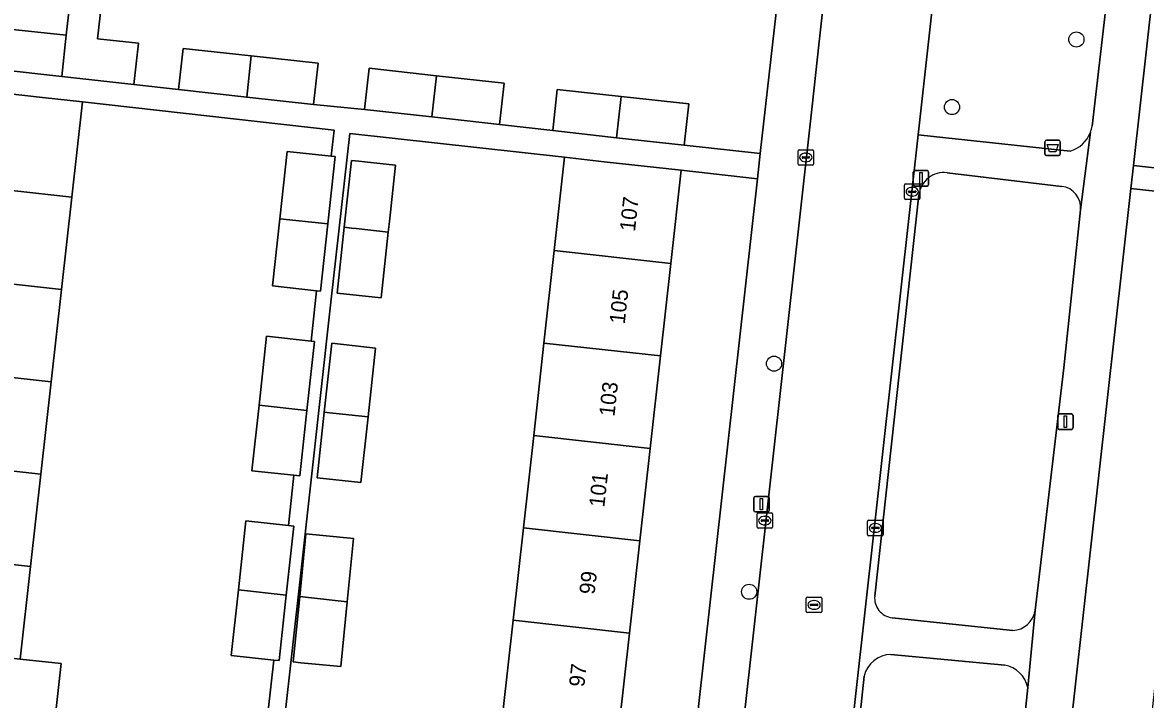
# Model space of a CAD drawing. Extents: x 161928 to 163071, y 386474 to 387428.
# Drawn here: x 162373.1 to 162445.6, y 387315.7 to 387359.4 of the extents above; entities that cross this region are included whole.
import ezdxf

# ---------------------------------------------------------------- set-up
doc = ezdxf.new("R2010")
doc.units = 0
for name, color, linetype in [('IMGEO_Afvalbak', 7, 'Continuous'), ('IMGEO_Boom', 7, 'Continuous'), ('IMGEO_Erf', 7, 'Continuous'), ('IMGEO_Groenvoorziening', 7, 'Continuous'), ('IMGEO_Kolk', 7, 'Continuous'), ('IMGEO_Lichtmast', 7, 'Continuous'), ('IMGEO_Pand', 7, 'Continuous'), ('IMGEO_Pand_nummerreeks', 7, 'Continuous'), ('IMGEO_Rijbaan_lokaal_open', 7, 'Continuous'), ('IMGEO_Rioolput', 7, 'Continuous'), ('IMGEO_Voetpad_open', 7, 'Continuous')]:
    doc.layers.add(name, color=color, linetype=linetype)

msp = doc.modelspace()

# ---------------------------------------------------------------- linework, layer by layer
at = {"layer": 'IMGEO_Afvalbak'}
for p, q in [((162439.252, 387351.775), (162440.042, 387351.775)), ((162440.042, 387351.775), (162439.252, 387351.775)), ((162439.152, 387350.875), (162439.152, 387351.675)), ((162439.152, 387351.675), (162439.152, 387350.875)), ((162440.142, 387351.675), (162440.142, 387350.875)), ((162440.142, 387350.875), (162440.142, 387351.675)), ((162440.042, 387350.775), (162439.252, 387350.775)), ((162439.252, 387350.775), (162440.042, 387350.775))]:
    msp.add_line(p, q, dxfattribs=at)
msp.add_lwpolyline([(162439.295, 387351.489), (162439.999, 387351.489), (162439.85, 387351.019), (162439.444, 387351.019), (162439.295, 387351.489)], dxfattribs=at)
for centre, start, end in [((162439.252, 387351.675), 90, 180), ((162439.252, 387351.675), 90, 180), ((162440.042, 387351.675), 0, 90), ((162440.042, 387351.675), 360, 90), ((162439.252, 387350.875), 180, 270), ((162439.252, 387350.875), 180, 270), ((162440.042, 387350.875), 270, 0), ((162440.042, 387350.875), 270, 0)]:
    msp.add_arc(centre, 0.1, start, end, dxfattribs=at)
at = {"layer": 'IMGEO_Boom'}
for centre in [(162441.184, 387358.274), (162433.152, 387353.91), (162421.664, 387337.346), (162420.056, 387322.623)]:
    msp.add_circle(centre, 0.489, dxfattribs=at)
at = {"layer": 'IMGEO_Erf'}
for points in [[(162446.978, 387369.036), (162444.869, 387350.138), (162449.887, 387349.578)], [(162371.906, 387358.992), (162375.977, 387358.543), (162376.331, 387361.76)], [(162378.354, 387361.538), (162378, 387358.32), (162380.629, 387358.031), (162380.336, 387355.375), (162383.218, 387355.046), (162383.511, 387357.702), (162387.919, 387357.216), (162392.234, 387356.741), (162391.941, 387354.085), (162395.225, 387353.755), (162395.518, 387356.411), (162399.866, 387355.932), (162404.241, 387355.45), (162403.948, 387352.794), (162407.376, 387352.388), (162407.67, 387355.054), (162411.786, 387354.6), (162416.155, 387354.119), (162415.861, 387351.453), (162420.774, 387350.904), (162421.792, 387360.019)], [(162389.017, 387314.966), (162389.37, 387318.212), (162386.623, 387318.511), (162387.083, 387322.741), (162387.567, 387327.195), (162390.315, 387326.896), (162390.668, 387330.141), (162387.958, 387330.436), (162388.418, 387334.667), (162388.902, 387339.12), (162391.774, 387338.807), (162392.127, 387342.054), (162389.293, 387342.362), (162389.765, 387346.704), (162390.237, 387351.046), (162393.072, 387350.738), (162393.261, 387352.427), (162377.019, 387354.244), (162376.331, 387348.094), (162375.663, 387342.131), (162374.996, 387336.168), (162374.328, 387330.205), (162373.661, 387324.243), (162372.994, 387318.28), (162375.645, 387317.984), (162374.978, 387312.02)], [(162404.161, 387314.827), (162404.824, 387320.79), (162405.487, 387326.753), (162406.149, 387332.716), (162406.812, 387338.679), (162407.475, 387344.644), (162408.145, 387350.67), (162394.27, 387352.213), (162393.058, 387341.306), (162391.092, 387323.622), (162389.527, 387309.548)]]:
    msp.add_lwpolyline(points, dxfattribs=at)
for points in [[(162396.832, 387346.519), (162396.757, 387345.836), (162396.296, 387341.6), (162393.461, 387341.908), (162393.922, 387346.152), (162394.391, 387350.47), (162394.861, 387350.419), (162395.228, 387350.379), (162397.228, 387350.162)], [(162420.593, 387349.283), (162415.667, 387349.832), (162414.996, 387343.807), (162414.332, 387337.843), (162413.667, 387331.88), (162413.003, 387325.917), (162412.339, 387319.954), (162411.675, 387313.991), (162411.011, 387308.028), (162410.347, 387302.064), (162409.683, 387296.101), (162409.018, 387290.138), (162408.354, 387284.175), (162407.69, 387278.212), (162407.026, 387272.248), (162406.355, 387266.225), (162411.039, 387265.663), (162414.51, 387294.816)], [(162447.094, 387324.075), (162447.758, 387330.038), (162448.422, 387336.001), (162449.086, 387341.964), (162449.768, 387348.085), (162444.703, 387348.65), (162438.014, 387288.707), (162443.092, 387288.14), (162443.773, 387294.259), (162444.438, 387300.222), (162445.102, 387306.185), (162445.766, 387312.148), (162446.43, 387318.112)], [(162392.164, 387329.974), (162392.626, 387334.22), (162393.108, 387338.662), (162395.943, 387338.354), (162395.459, 387333.904), (162394.998, 387329.666)], [(162390.629, 387318.089), (162391.042, 387322.315), (162391.438, 387326.364), (162394.506, 387326.064), (162394.105, 387321.974), (162393.696, 387317.789), (162391.118, 387318.041)]]:
    msp.add_lwpolyline(points, close=True, dxfattribs=at)
at = {"layer": 'IMGEO_Groenvoorziening'}
for points in [[(162442.421, 387372.196), (162433.265, 387373.188), (162432.774, 387368.89), (162432.465, 387365.571), (162432.155, 387362.788), (162430.965, 387352.126), (162432.748, 387351.933), (162440.775, 387351.064)], [(162442.197, 387352.685), (162443.986, 387368.123)], [(162440.231, 387348.792), (162432.833, 387349.675)], [(162431.019, 387348.235), (162428.167, 387322.347)], [(162440.38, 387337.08), (162441.445, 387347.269)], [(162438.514, 387321.415), (162440.38, 387337.08)], [(162429.294, 387320.946), (162437.073, 387320.122)], [(162436.561, 387317.886), (162429.209, 387318.579)], [(162427.478, 387317.177), (162424.788, 387291.844)], [(162435.383, 387290.963), (162438.038, 387316.441)]]:
    msp.add_lwpolyline(points, dxfattribs=at)
for centre, radius, start, end in [((162440.231, 387353.002), 1.991, 338.82667, 350.832), ((162440.192, 387353.008), 2.03, 286.68656, 339.0612), ((162432.64, 387348.056), 1.631, 83.19822, 173.68869), ((162440.068, 387347.417), 1.385, 353.87012, 83.24735), ((162429.43, 387322.209), 1.271, 173.77879, 263.84937), ((162436.993, 387321.661), 1.541, 272.97241, 350.83044), ((162429.274, 387316.729), 1.851, 92.01013, 166.00042), ((162436.233, 387316.074), 1.842, 11.50091, 79.75397)]:
    msp.add_arc(centre, radius, start, end, dxfattribs=at)
at = {"layer": 'IMGEO_Kolk'}
for p, q in [((162423.216, 387350.232), (162423.216, 387351.084)), ((162423.291, 387351.158), (162424.143, 387351.158)), ((162424.217, 387351.084), (162424.217, 387350.232)), ((162423.475, 387350.652), (162423.475, 387350.664)), ((162423.913, 387350.615), (162423.515, 387350.615)), ((162423.518, 387350.701), (162423.916, 387350.701)), ((162423.727, 387350.378), (162423.702, 387350.378)), ((162423.704, 387350.938), (162423.729, 387350.938)), ((162423.959, 387350.664), (162423.959, 387350.652)), ((162424.143, 387350.158), (162423.291, 387350.158)), ((162430.086, 387348.021), (162430.086, 387348.873)), ((162430.161, 387348.947), (162431.013, 387348.947)), ((162431.087, 387348.873), (162431.087, 387348.021)), ((162430.345, 387348.441), (162430.345, 387348.453)), ((162430.783, 387348.404), (162430.385, 387348.404)), ((162430.388, 387348.49), (162430.786, 387348.49)), ((162430.597, 387348.167), (162430.572, 387348.167)), ((162430.574, 387348.727), (162430.599, 387348.727)), ((162430.829, 387348.453), (162430.829, 387348.441)), ((162431.013, 387347.947), (162430.161, 387347.947)), ((162420.571, 387326.793), (162420.571, 387327.645)), ((162420.646, 387327.719), (162421.498, 387327.719)), ((162420.83, 387327.213), (162420.83, 387327.225)), ((162421.268, 387327.176), (162420.87, 387327.176)), ((162420.873, 387327.262), (162421.271, 387327.262)), ((162421.059, 387327.499), (162421.084, 387327.499)), ((162421.314, 387327.225), (162421.314, 387327.213)), ((162421.572, 387327.645), (162421.572, 387326.793)), ((162427.707, 387326.313), (162427.707, 387327.165)), ((162427.782, 387327.239), (162428.634, 387327.239)), ((162428.708, 387327.165), (162428.708, 387326.313)), ((162421.498, 387326.719), (162420.646, 387326.719)), ((162421.082, 387326.939), (162421.057, 387326.939)), ((162427.966, 387326.733), (162427.966, 387326.745)), ((162428.404, 387326.696), (162428.006, 387326.696)), ((162428.009, 387326.782), (162428.407, 387326.782)), ((162428.218, 387326.459), (162428.193, 387326.459)), ((162428.195, 387327.019), (162428.22, 387327.019)), ((162428.45, 387326.745), (162428.45, 387326.733)), ((162428.634, 387326.239), (162427.782, 387326.239))]:
    msp.add_line(p, q, dxfattribs=at)
for points in [[(162423.216, 387350.232), (162423.216, 387351.084)], [(162423.291, 387351.158), (162424.143, 387351.158)], [(162424.217, 387351.084), (162424.217, 387350.232)], [(162424.143, 387350.158), (162423.291, 387350.158)], [(162430.086, 387348.021), (162430.086, 387348.873)], [(162430.161, 387348.947), (162431.013, 387348.947)], [(162431.087, 387348.873), (162431.087, 387348.021)], [(162431.013, 387347.947), (162430.161, 387347.947)], [(162420.571, 387326.793), (162420.571, 387327.645)], [(162420.646, 387327.719), (162421.498, 387327.719)], [(162421.572, 387327.645), (162421.572, 387326.793)], [(162427.707, 387326.313), (162427.707, 387327.165)], [(162427.782, 387327.239), (162428.634, 387327.239)], [(162428.708, 387327.165), (162428.708, 387326.313)], [(162421.498, 387326.719), (162420.646, 387326.719)], [(162428.634, 387326.239), (162427.782, 387326.239)]]:
    msp.add_lwpolyline(points, dxfattribs=at)
for centre, radius, start, end in [((162423.293, 387351.082), 0.0765, 91.55205, 178.44795), ((162423.293, 387351.082), 0.0765, 91.55205, 178.44795), ((162424.141, 387351.082), 0.0765, 1.55205, 88.44795), ((162424.141, 387351.082), 0.0765, 1.55205, 88.44795), ((162423.515, 387350.661), 0.0403, 85.87752, 175.75265), ((162423.512, 387350.651), 0.0366, 178.93798, 274.71019), ((162423.916, 387350.658), 0.043, 264.86636, 352.45326), ((162423.92, 387350.663), 0.0386, 1.73085, 96.63898), ((162423.293, 387350.234), 0.0765, 181.55205, 268.44795), ((162423.293, 387350.234), 0.0765, 181.55205, 268.44795), ((162424.141, 387350.234), 0.0765, 271.55205, 358.44795), ((162424.141, 387350.234), 0.0765, 271.55205, 358.44795), ((162430.163, 387348.871), 0.0765, 91.55205, 178.44795), ((162430.163, 387348.871), 0.0765, 91.55205, 178.44795), ((162431.011, 387348.871), 0.0765, 1.55205, 88.44795), ((162431.011, 387348.871), 0.0765, 1.55205, 88.44795), ((162430.385, 387348.45), 0.0403, 85.87752, 175.75265), ((162430.382, 387348.44), 0.0366, 178.93798, 274.71019), ((162430.786, 387348.447), 0.043, 264.86636, 352.45326), ((162430.79, 387348.452), 0.0386, 1.73085, 96.63898), ((162430.163, 387348.023), 0.0765, 181.55205, 268.44795), ((162430.163, 387348.023), 0.0765, 181.55205, 268.44795), ((162431.011, 387348.023), 0.0765, 271.55205, 358.44795), ((162431.011, 387348.023), 0.0765, 271.55205, 358.44795), ((162420.648, 387327.643), 0.0765, 91.55205, 178.44795), ((162420.648, 387327.643), 0.0765, 91.55205, 178.44795), ((162420.87, 387327.222), 0.0403, 85.87752, 175.75265), ((162420.867, 387327.212), 0.0366, 178.93798, 274.71019), ((162421.271, 387327.219), 0.043, 264.86636, 352.45326), ((162421.275, 387327.224), 0.0386, 1.73085, 96.63898), ((162421.496, 387327.643), 0.0765, 1.55205, 88.44795), ((162421.496, 387327.643), 0.0765, 1.55205, 88.44795), ((162427.784, 387327.163), 0.0765, 91.55205, 178.44795), ((162427.784, 387327.163), 0.0765, 91.55205, 178.44795), ((162428.632, 387327.163), 0.0765, 1.55205, 88.44795), ((162428.632, 387327.163), 0.0765, 1.55205, 88.44795), ((162420.648, 387326.795), 0.0765, 181.55205, 268.44795), ((162420.648, 387326.795), 0.0765, 181.55205, 268.44795), ((162421.496, 387326.795), 0.0765, 271.55205, 358.44795), ((162421.496, 387326.795), 0.0765, 271.55205, 358.44795), ((162428.006, 387326.742), 0.0403, 85.87752, 175.75265), ((162428.003, 387326.732), 0.0366, 178.93798, 274.71019), ((162428.407, 387326.739), 0.043, 264.86636, 352.45326), ((162428.411, 387326.744), 0.0386, 1.73085, 96.63898), ((162427.784, 387326.315), 0.0765, 181.55205, 268.44795), ((162427.784, 387326.315), 0.0765, 181.55205, 268.44795), ((162428.632, 387326.315), 0.0765, 271.55205, 358.44795), ((162428.632, 387326.315), 0.0765, 271.55205, 358.44795)]:
    msp.add_arc(centre, radius, start, end, dxfattribs=at)
for centre, major_axis, ratio, start_param, end_param in [((162423.703, 387350.658), (-0.387, 0.002), 0.722429, 4.712389, 7.853982), ((162423.728, 387350.658), (-0.39, 0.002), 0.717154, 1.570796, 4.712389), ((162430.573, 387348.447), (-0.387, 0.002), 0.722429, 4.712389, 7.853982), ((162430.598, 387348.447), (-0.39, 0.002), 0.717154, 1.570796, 4.712389), ((162421.058, 387327.219), (-0.387, 0.002), 0.722429, 4.712389, 7.853982), ((162421.083, 387327.219), (-0.39, 0.002), 0.717154, 1.570796, 4.712389), ((162428.194, 387326.739), (-0.387, 0.002), 0.722429, 4.712389, 7.853982), ((162428.219, 387326.739), (-0.39, 0.002), 0.717154, 1.570796, 4.712389)]:
    msp.add_ellipse(centre, major_axis=major_axis, ratio=ratio, start_param=start_param, end_param=end_param, dxfattribs=at)
at = {"layer": 'IMGEO_Lichtmast'}
for p, q in [((162430.656, 387348.908), (162430.656, 387349.708)), ((162430.656, 387349.708), (162430.656, 387348.908)), ((162430.756, 387349.808), (162431.546, 387349.808)), ((162431.546, 387349.808), (162430.756, 387349.808)), ((162431.646, 387349.708), (162431.646, 387348.908)), ((162431.646, 387348.908), (162431.646, 387349.708)), ((162431.546, 387348.808), (162430.756, 387348.808)), ((162430.756, 387348.808), (162431.546, 387348.808)), ((162439.977, 387333.202), (162439.977, 387334.002)), ((162439.977, 387334.002), (162439.977, 387333.202)), ((162440.077, 387334.102), (162440.867, 387334.102)), ((162440.867, 387334.102), (162440.077, 387334.102)), ((162440.967, 387334.002), (162440.967, 387333.202)), ((162440.967, 387333.202), (162440.967, 387334.002)), ((162440.867, 387333.102), (162440.077, 387333.102)), ((162440.077, 387333.102), (162440.867, 387333.102)), ((162420.358, 387327.878), (162420.358, 387328.678)), ((162420.358, 387328.678), (162420.358, 387327.878)), ((162420.458, 387328.778), (162421.248, 387328.778)), ((162421.248, 387328.778), (162420.458, 387328.778)), ((162421.348, 387328.678), (162421.348, 387327.878)), ((162421.348, 387327.878), (162421.348, 387328.678)), ((162421.248, 387327.778), (162420.458, 387327.778)), ((162420.458, 387327.778), (162421.248, 387327.778))]:
    msp.add_line(p, q, dxfattribs=at)
for points in [[(162431.076, 387349.683), (162431.226, 387349.683), (162431.226, 387348.933), (162431.076, 387348.933), (162431.076, 387349.683)], [(162440.397, 387333.977), (162440.547, 387333.977), (162440.547, 387333.227), (162440.397, 387333.227), (162440.397, 387333.977)], [(162420.778, 387328.653), (162420.928, 387328.653), (162420.928, 387327.903), (162420.778, 387327.903), (162420.778, 387328.653)]]:
    msp.add_lwpolyline(points, dxfattribs=at)
for centre, start, end in [((162430.756, 387349.708), 90, 180), ((162430.756, 387349.708), 90, 180), ((162431.546, 387349.708), 0, 90), ((162431.546, 387349.708), 360, 90), ((162430.756, 387348.908), 180, 270), ((162430.756, 387348.908), 180, 270), ((162431.546, 387348.908), 270, 0), ((162431.546, 387348.908), 270, 0), ((162440.077, 387334.002), 90, 180), ((162440.077, 387334.002), 90, 180), ((162440.867, 387334.002), 0, 90), ((162440.867, 387334.002), 360, 90), ((162440.077, 387333.202), 180, 270), ((162440.077, 387333.202), 180, 270), ((162440.867, 387333.202), 270, 0), ((162440.867, 387333.202), 270, 0), ((162420.458, 387328.678), 90, 180), ((162420.458, 387328.678), 90, 180), ((162421.248, 387328.678), 0, 90), ((162421.248, 387328.678), 360, 90), ((162420.458, 387327.878), 180, 270), ((162420.458, 387327.878), 180, 270), ((162421.248, 387327.878), 270, 0), ((162421.248, 387327.878), 270, 0)]:
    msp.add_arc(centre, 0.1, start, end, dxfattribs=at)
at = {"layer": 'IMGEO_Pand'}
for points in [[(162380.629, 387358.031), (162378, 387358.32), (162378.354, 387361.538), (162376.331, 387361.76), (162375.977, 387358.543), (162375.685, 387355.887), (162380.336, 387355.375)], [(162375.977, 387358.543), (162371.906, 387358.992), (162371.613, 387356.336), (162375.685, 387355.887)], [(162387.919, 387357.216), (162383.511, 387357.702), (162383.218, 387355.046), (162387.627, 387354.56)], [(162387.627, 387354.56), (162391.941, 387354.085), (162392.234, 387356.741), (162387.919, 387357.216)], [(162399.866, 387355.932), (162395.518, 387356.411), (162395.225, 387353.755), (162399.573, 387353.276)], [(162399.573, 387353.276), (162403.948, 387352.794), (162404.241, 387355.45), (162399.866, 387355.932)], [(162376.331, 387348.094), (162377.019, 387354.244), (162374.435, 387354.533), (162369.466, 387355.09), (162368.777, 387348.939)], [(162411.786, 387354.6), (162407.67, 387355.054), (162407.376, 387352.388), (162411.493, 387351.934)], [(162411.493, 387351.934), (162415.861, 387351.453), (162416.155, 387354.119), (162411.786, 387354.6)], [(162393.325, 387350.71), (162393.072, 387350.738), (162390.237, 387351.046), (162389.765, 387346.704), (162392.852, 387346.368)], [(162393.922, 387346.152), (162394.391, 387346.1), (162394.682, 387346.068), (162396.757, 387345.836), (162396.832, 387346.519), (162397.228, 387350.162), (162395.228, 387350.379), (162394.861, 387350.419), (162394.391, 387350.47)], [(162414.996, 387343.807), (162415.667, 387349.832), (162410.698, 387350.386), (162408.145, 387350.67), (162407.475, 387344.644)], [(162368.777, 387348.939), (162368.11, 387342.976), (162375.663, 387342.131), (162376.331, 387348.094)], [(162392.852, 387346.368), (162389.765, 387346.704), (162389.293, 387342.362), (162392.127, 387342.054), (162392.38, 387342.026)], [(162396.757, 387345.836), (162394.682, 387346.068), (162394.391, 387346.1), (162393.922, 387346.152), (162393.461, 387341.908), (162396.296, 387341.6)], [(162414.332, 387337.843), (162414.996, 387343.807), (162407.475, 387344.644), (162406.812, 387338.679)], [(162374.996, 387336.168), (162375.663, 387342.131), (162368.11, 387342.976), (162367.442, 387337.013)], [(162391.99, 387338.784), (162391.774, 387338.807), (162388.902, 387339.12), (162388.418, 387334.667), (162391.504, 387334.321)], [(162392.626, 387334.22), (162393.172, 387334.159), (162395.459, 387333.904), (162395.943, 387338.354), (162393.108, 387338.662)], [(162413.667, 387331.88), (162414.332, 387337.843), (162406.812, 387338.679), (162406.149, 387332.716)], [(162374.328, 387330.205), (162374.996, 387336.168), (162367.442, 387337.013), (162366.775, 387331.05)], [(162391.504, 387334.321), (162388.418, 387334.667), (162387.958, 387330.436), (162390.668, 387330.141), (162391.045, 387330.1)], [(162395.459, 387333.904), (162393.172, 387334.159), (162392.626, 387334.22), (162392.164, 387329.974), (162394.998, 387329.666)], [(162406.149, 387332.716), (162405.487, 387326.753), (162413.003, 387325.917), (162413.667, 387331.88)], [(162373.661, 387324.243), (162374.328, 387330.205), (162366.775, 387331.05), (162366.108, 387325.088)], [(162390.655, 387326.859), (162390.315, 387326.896), (162387.567, 387327.195), (162387.083, 387322.741), (162390.169, 387322.396)], [(162391.042, 387322.315), (162391.618, 387322.251), (162394.105, 387321.974), (162394.506, 387326.064), (162391.438, 387326.364)], [(162405.487, 387326.753), (162404.824, 387320.79), (162412.339, 387319.954), (162413.003, 387325.917)], [(162366.108, 387325.088), (162365.44, 387319.125), (162372.994, 387318.28), (162373.661, 387324.243)], [(162390.169, 387322.396), (162387.083, 387322.741), (162386.623, 387318.511), (162389.37, 387318.212), (162389.71, 387318.175)], [(162394.105, 387321.974), (162391.618, 387322.251), (162391.042, 387322.315), (162390.629, 387318.089), (162391.118, 387318.041), (162393.696, 387317.789)], [(162411.675, 387313.991), (162412.339, 387319.954), (162404.824, 387320.79), (162404.161, 387314.827)], [(162375.645, 387317.984), (162372.994, 387318.28), (162365.44, 387319.125), (162364.773, 387313.162), (162372.326, 387312.317), (162374.978, 387312.02)]]:
    msp.add_lwpolyline(points, close=True, dxfattribs=at)
at = {"layer": 'IMGEO_Rijbaan_lokaal_open'}
msp.add_lwpolyline([(162430.965, 387352.126), (162432.155, 387362.788), (162425.187, 387363.574), (162424.558, 387357.921), (162424.14, 387354.164), (162417.735, 387296.608), (162424.677, 387295.81)], close=True, dxfattribs=at)
at = {"layer": 'IMGEO_Rioolput'}
for p, q in [((162423.747, 387321.348), (162423.747, 387322.2)), ((162423.822, 387322.274), (162424.674, 387322.274)), ((162424.235, 387322.054), (162424.26, 387322.054)), ((162424.748, 387322.2), (162424.748, 387321.348)), ((162424.674, 387321.274), (162423.822, 387321.274)), ((162424.006, 387321.768), (162424.006, 387321.78)), ((162424.444, 387321.731), (162424.046, 387321.731)), ((162424.049, 387321.817), (162424.447, 387321.817)), ((162424.258, 387321.494), (162424.233, 387321.494)), ((162424.49, 387321.78), (162424.49, 387321.768))]:
    msp.add_line(p, q, dxfattribs=at)
for points in [[(162423.747, 387321.348), (162423.747, 387322.2)], [(162423.822, 387322.274), (162424.674, 387322.274)], [(162424.748, 387322.2), (162424.748, 387321.348)], [(162424.674, 387321.274), (162423.822, 387321.274)]]:
    msp.add_lwpolyline(points, dxfattribs=at)
for centre, radius, start, end in [((162423.824, 387322.198), 0.0765, 91.55205, 178.44795), ((162423.824, 387322.198), 0.0765, 91.55205, 178.44795), ((162424.672, 387322.198), 0.0765, 1.55205, 88.44795), ((162424.672, 387322.198), 0.0765, 1.55205, 88.44795), ((162423.824, 387321.35), 0.0765, 181.55205, 268.44795), ((162423.824, 387321.35), 0.0765, 181.55205, 268.44795), ((162424.046, 387321.777), 0.0403, 85.87752, 175.75265), ((162424.043, 387321.767), 0.0366, 178.93798, 274.71019), ((162424.447, 387321.774), 0.043, 264.86636, 352.45326), ((162424.451, 387321.779), 0.0386, 1.73085, 96.63898), ((162424.672, 387321.35), 0.0765, 271.55205, 358.44795), ((162424.672, 387321.35), 0.0765, 271.55205, 358.44795)]:
    msp.add_arc(centre, radius, start, end, dxfattribs=at)
for centre, major_axis, ratio, start_param, end_param in [((162424.234, 387321.774), (-0.387, 0.002), 0.722429, 4.712389, 7.853982), ((162424.259, 387321.774), (-0.39, 0.002), 0.717154, 1.570796, 4.712389)]:
    msp.add_ellipse(centre, major_axis=major_axis, ratio=ratio, start_param=start_param, end_param=end_param, dxfattribs=at)
at = {"layer": 'IMGEO_Voetpad_open'}
for points in [[(162422.991, 387372.033), (162422.927, 387371.499), (162422.607, 387367.412), (162421.792, 387360.019), (162420.774, 387350.904), (162420.593, 387349.283), (162414.51, 387294.816), (162411.039, 387265.663), (162410.293, 387259.395), (162409.36, 387251.104), (162409.237, 387250), (162408.666, 387244.858), (162403.05, 387194.495), (162406.084, 387193.957), (162410.282, 387231.258), (162410.596, 387234.041), (162412.392, 387250), (162412.636, 387252.127), (162413.285, 387257.775), (162417.292, 387292.63)], [(162444.703, 387348.65), (162444.869, 387350.138), (162446.978, 387369.036), (162446.997, 387369.178), (162447.049, 387369.431), (162447.123, 387369.678), (162447.22, 387369.918), (162447.337, 387370.148), (162447.474, 387370.366), (162447.63, 387370.572), (162447.804, 387370.762), (162447.995, 387370.937), (162448.2, 387371.093), (162448.418, 387371.231), (162448.648, 387371.349), (162448.887, 387371.445), (162449.134, 387371.52), (162442.421, 387372.196)], [(162417.292, 387292.63), (162417.419, 387293.775), (162417.735, 387296.608), (162424.14, 387354.164), (162424.558, 387357.921), (162425.187, 387363.574), (162425.497, 387366.356), (162425.504, 387366.435), (162425.773, 387369.98), (162425.866, 387371.065)], [(162444.202, 387369.705), (162443.986, 387368.123), (162442.197, 387352.685)], [(162381.197, 387234.628), (162386.951, 387286.378), (162389.527, 387309.548), (162391.092, 387323.622), (162393.058, 387341.306), (162394.27, 387352.213), (162408.145, 387350.67), (162410.698, 387350.386), (162415.667, 387349.832), (162420.593, 387349.283), (162420.774, 387350.904), (162415.861, 387351.453), (162411.493, 387351.934), (162407.376, 387352.388), (162403.948, 387352.794), (162399.573, 387353.276), (162395.225, 387353.755), (162391.941, 387354.085), (162387.627, 387354.56), (162383.218, 387355.046), (162380.336, 387355.375), (162375.685, 387355.887), (162371.613, 387356.336)], [(162369.466, 387355.09), (162374.435, 387354.533), (162377.019, 387354.244), (162393.261, 387352.427), (162393.072, 387350.738), (162393.325, 387350.71), (162392.852, 387346.368), (162392.38, 387342.026), (162392.127, 387342.054), (162391.774, 387338.807), (162391.99, 387338.784), (162391.504, 387334.321), (162391.045, 387330.1), (162390.668, 387330.141), (162390.315, 387326.896), (162390.655, 387326.859), (162390.169, 387322.396), (162389.71, 387318.175), (162389.37, 387318.212), (162389.017, 387314.966)], [(162440.775, 387351.064), (162432.748, 387351.933), (162430.965, 387352.126), (162424.677, 387295.81), (162424.418, 387293.491), (162424.359, 387292.977), (162421.194, 387265.432), (162421.751, 387265.368), (162424.059, 387286.193)], [(162442.088, 387352.283), (162441.445, 387347.269), (162440.38, 387337.08), (162438.514, 387321.415), (162438.038, 387316.441), (162435.383, 387290.963)], [(162441.445, 387347.269), (162442.088, 387352.283)], [(162432.833, 387349.675), (162440.231, 387348.792)], [(162449.887, 387349.578), (162444.869, 387350.138), (162444.703, 387348.65), (162449.768, 387348.085)], [(162428.167, 387322.347), (162431.019, 387348.235)], [(162434.573, 387285.038), (162432.57, 387267.411), (162435.697, 387268.079), (162437.838, 387287.13), (162438.014, 387288.707), (162444.703, 387348.65)], [(162438.038, 387316.441), (162438.514, 387321.415)], [(162437.073, 387320.122), (162429.294, 387320.946)], [(162429.209, 387318.579), (162436.561, 387317.886)], [(162424.788, 387291.844), (162427.478, 387317.177)]]:
    msp.add_lwpolyline(points, dxfattribs=at)
for centre, radius, start, end in [((162440.231, 387353.002), 1.991, 338.82667, 350.832), ((162440.192, 387353.008), 2.03, 286.68656, 339.0612), ((162432.64, 387348.056), 1.631, 83.19822, 173.68869), ((162440.068, 387347.417), 1.385, 353.87012, 83.24735), ((162429.43, 387322.209), 1.271, 173.77879, 263.84937), ((162436.993, 387321.661), 1.541, 272.97241, 350.83044), ((162429.274, 387316.729), 1.851, 92.01013, 166.00042), ((162436.233, 387316.074), 1.842, 11.50091, 79.75397)]:
    msp.add_arc(centre, radius, start, end, dxfattribs=at)

# ---------------------------------------------------------------- texts
at = {"layer": 'IMGEO_Pand_nummerreeks'}
for s, p in [('107', (162412.687, 387345.845)), ('105', (162412.022, 387339.873)), ('103', (162411.357, 387333.901)), ('101', (162410.705, 387328.043)), ('99', (162410.078, 387322.416)), ('97', (162409.413, 387316.444))]:
    msp.add_text(s, height=1, rotation=83.64469, dxfattribs=at).set_placement(p)

doc.saveas('drawing.dxf')
